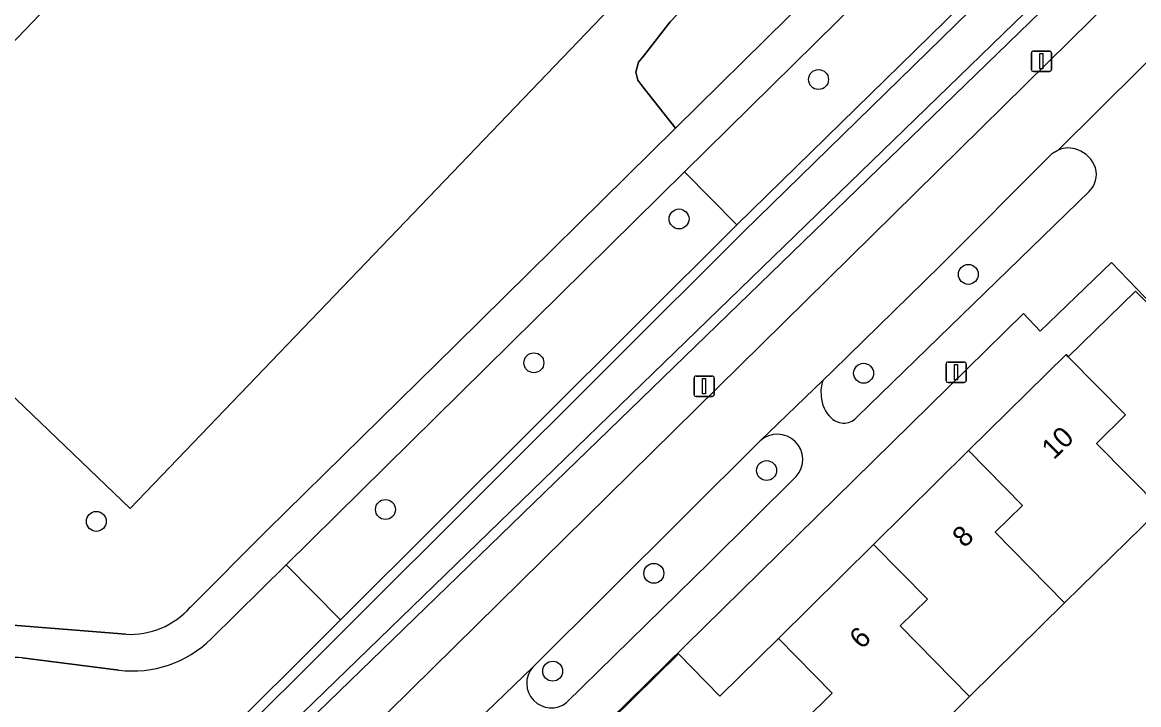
# Model space of a CAD drawing. Extents: x 158472 to 159562, y 388525 to 389606.
# Drawn here: x 159206.3 to 159261.1, y 389123.8 to 389157.2 of the extents above; entities that cross this region are included whole.
import ezdxf

# ---------------------------------------------------------------- set-up
doc = ezdxf.new("R2010")
doc.units = 0
for name, color, linetype in [('IMGEO_Berm_groen', 7, 'Continuous'), ('IMGEO_Boom', 7, 'Continuous'), ('IMGEO_Erf', 7, 'Continuous'), ('IMGEO_Fietspad_gesloten', 7, 'Continuous'), ('IMGEO_Groenvoorziening', 7, 'Continuous'), ('IMGEO_Lichtmast', 7, 'Continuous'), ('IMGEO_Oever', 7, 'Continuous'), ('IMGEO_Pand', 7, 'Continuous'), ('IMGEO_Pand_nummerreeks', 7, 'Continuous'), ('IMGEO_Voetpad_halfverhard', 7, 'Continuous'), ('IMGEO_Voetpad_open', 7, 'Continuous'), ('IMGEO_Waterloop', 7, 'Continuous')]:
    doc.layers.add(name, color=color, linetype=linetype)

msp = doc.modelspace()

# ---------------------------------------------------------------- linework, layer by layer
at = {"layer": 'IMGEO_Berm_groen'}
for points in [[(159258.385, 389159.846), (159210.687, 389113.621)], [(159209.186, 389113.522), (159211.559, 389111.121), (159212.384, 389111.734), (159260.894, 389159.519)], [(159257.122, 389150.979), (159256.83, 389150.804), (159251.318, 389145.281), (159246.054, 389140.138), (159245.568, 389139.668)], [(159247.27, 389137.892), (159258.644, 389148.949)], [(159242.496, 389136.699), (159231.321, 389125.594)], [(159240.003, 389130.735), (159244.257, 389134.953)], [(159232.985, 389123.859), (159240.003, 389130.735)]]:
    msp.add_lwpolyline(points, dxfattribs=at)
for centre, radius, start, end in [((159257.621, 389149.81), 1.271, 68.9055, 113.1299), ((159257.537, 389149.589), 1.508, 20.0433, 68.9174), ((159257.829, 389149.786), 1.169, 314.223, 15.871), ((159247.063, 389139.122), 1.591, 159.9472, 187.9959), ((159247.009, 389138.951), 1.523, 181.865, 228.0471), ((159246.596, 389138.455), 0.878, 226.4674, 320.1552), ((159243.338, 389135.787), 1.241, 317.7488, 132.7413), ((159232.233, 389124.803), 1.207, 139.09, 308.5167)]:
    msp.add_arc(centre, radius, start, end, dxfattribs=at)
at = {"layer": 'IMGEO_Boom'}
for centre in [(159245.355, 389154.441), (159238.507, 389147.597), (159252.712, 389144.876), (159231.38, 389140.536), (159247.568, 389140.023), (159242.805, 389135.248), (159224.09, 389133.334), (159209.894, 389132.751), (159237.269, 389130.201), (159232.302, 389125.399)]:
    msp.add_circle(centre, 0.489, dxfattribs=at)
at = {"layer": 'IMGEO_Erf'}
for points in [[(159252.726, 389136.223), (159257.507, 389140.942), (159257.619, 389140.828), (159260.923, 389144.059), (159263.521, 389141.426), (159263.628, 389141.531), (159266.309, 389138.814), (159268.453, 389140.93), (159268.315, 389141.071), (159263.961, 389145.532), (159261.788, 389143.327), (159259.733, 389145.452), (159256.244, 389142.093), (159255.422, 389142.951), (159235.109, 389123.017), (159235.154, 389122.97), (159238.472, 389126.243), (159240.515, 389124.172), (159243.382, 389127.002), (159248.054, 389131.613)], [(159266.947, 389124.414), (159271.341, 389119.919), (159275.792, 389124.315), (159280.23, 389128.797), (159273.586, 389135.729), (159271.299, 389133.472), (159269.507, 389135.289), (159265.949, 389131.777), (159264.719, 389130.564), (159262.049, 389133.27), (159257.429, 389128.752), (159252.766, 389124.151), (159248.079, 389119.525), (159243.252, 389114.762), (159250.061, 389107.765), (159252.573, 389110.254), (159255.086, 389112.743), (159257.598, 389115.232), (159262.011, 389110.777), (159265.954, 389114.652), (159261.56, 389119.146), (159264.253, 389121.779)]]:
    msp.add_lwpolyline(points, close=True, dxfattribs=at)
at = {"layer": 'IMGEO_Fietspad_gesloten'}
for points in [[(159296.553, 389194.125), (159263.397, 389161.998), (159261.691, 389160.304), (159260.894, 389159.519), (159212.384, 389111.734), (159211.559, 389111.121), (159209.501, 389109.592), (159204.58, 389106.549), (159202.684, 389105.377), (159201.838, 389104.854)], [(159213.047, 389107.942), (159214.602, 389109.456), (159222.249, 389116.904), (159228.103, 389122.482), (159231.321, 389125.594), (159242.496, 389136.699), (159245.568, 389139.668), (159246.054, 389140.138), (159251.318, 389145.281), (159256.83, 389150.804), (159257.122, 389150.979), (159267.264, 389161.054), (159269.896, 389163.627), (159270.376, 389164.046), (159277.267, 389170.813), (159281.477, 389174.978), (159287.39, 389180.723), (159290.018, 389183.273)]]:
    msp.add_lwpolyline(points, dxfattribs=at)
at = {"layer": 'IMGEO_Groenvoorziening'}
for points in [[(159254.872, 389168.36), (159253.372, 389171.378), (159250.572, 389181.646), (159248.595, 389180.019), (159247.335, 389178.987), (159246.433, 389177.833), (159245.792, 389176.517), (159245.438, 389175.096), (159245.374, 389174.366), (159244.025, 389164.6), (159243.631, 389163.68), (159243.037, 389162.588), (159242.331, 389161.565), (159241.523, 389160.621), (159240.62, 389159.767), (159239.535, 389158.814), (159238.067, 389157.275), (159236.767, 389155.592), (159236.508, 389155.29), (159236.387, 389154.799), (159236.479, 389154.404), (159236.724, 389154.08), (159238.33, 389152.054)], [(159211.557, 389133.376), (159239.34, 389162.364), (159224.901, 389176.203), (159197.118, 389147.215)], [(159239.34, 389162.364), (159211.557, 389133.376), (159197.118, 389147.215), (159224.901, 389176.203)], [(159256.679, 389162.309), (159257.22, 389162.703), (159258.302, 389163.501), (159256.059, 389166.948), (159255.931, 389167.145), (159253.808, 389165.072), (159248.416, 389159.412), (159238.774, 389149.905), (159241.336, 389147.308)], [(159221.881, 389127.923), (159241.336, 389147.308), (159238.774, 389149.905), (159219.22, 389130.619)]]:
    msp.add_lwpolyline(points, close=True, dxfattribs=at)
for points in [[(159214.503, 389128.532), (159218.286, 389132.325), (159227.54, 389141.418), (159238.33, 389152.054), (159236.724, 389154.08), (159236.479, 389154.404), (159236.387, 389154.799), (159236.508, 389155.29), (159236.767, 389155.592), (159238.067, 389157.275)], [(159221.881, 389127.923), (159219.22, 389130.619), (159215.541, 389126.991)], [(159190.907, 389129.519), (159205.197, 389127.713), (159211.339, 389127.207)], [(159209.057, 389115.117), (159221.881, 389127.923)], [(159210.993, 389125.453), (159206.262, 389126.056)]]:
    msp.add_lwpolyline(points, dxfattribs=at)
for centre, radius, start, end in [((159211.547, 389131.151), 3.949, 266.9834, 318.4619), ((159211.687, 389130.895), 5.486, 262.7345, 314.6335), ((159206.014, 389124.117), 1.955, 82.7258, 169.4952)]:
    msp.add_arc(centre, radius, start, end, dxfattribs=at)
at = {"layer": 'IMGEO_Lichtmast'}
for p, q in [((159255.804, 389154.937), (159255.804, 389155.737)), ((159255.804, 389155.737), (159255.804, 389154.937)), ((159255.904, 389155.837), (159256.694, 389155.837)), ((159256.694, 389155.837), (159255.904, 389155.837)), ((159256.794, 389155.737), (159256.794, 389154.937)), ((159256.794, 389154.937), (159256.794, 389155.737)), ((159256.694, 389154.837), (159255.904, 389154.837)), ((159255.904, 389154.837), (159256.694, 389154.837)), ((159251.716, 389140.572), (159252.506, 389140.572)), ((159252.506, 389140.572), (159251.716, 389140.572)), ((159251.616, 389139.672), (159251.616, 389140.472)), ((159251.616, 389140.472), (159251.616, 389139.672)), ((159252.606, 389140.472), (159252.606, 389139.672)), ((159252.606, 389139.672), (159252.606, 389140.472)), ((159239.243, 389138.985), (159239.243, 389139.785)), ((159239.243, 389139.785), (159239.243, 389138.985)), ((159239.343, 389139.885), (159240.133, 389139.885)), ((159240.133, 389139.885), (159239.343, 389139.885)), ((159240.233, 389139.785), (159240.233, 389138.985)), ((159240.233, 389138.985), (159240.233, 389139.785)), ((159252.506, 389139.572), (159251.716, 389139.572)), ((159251.716, 389139.572), (159252.506, 389139.572)), ((159240.133, 389138.885), (159239.343, 389138.885)), ((159239.343, 389138.885), (159240.133, 389138.885))]:
    msp.add_line(p, q, dxfattribs=at)
for points in [[(159256.224, 389155.712), (159256.374, 389155.712), (159256.374, 389154.962), (159256.224, 389154.962), (159256.224, 389155.712)], [(159252.036, 389140.447), (159252.186, 389140.447), (159252.186, 389139.697), (159252.036, 389139.697), (159252.036, 389140.447)], [(159239.663, 389139.76), (159239.813, 389139.76), (159239.813, 389139.01), (159239.663, 389139.01), (159239.663, 389139.76)]]:
    msp.add_lwpolyline(points, dxfattribs=at)
for centre, start, end in [((159255.904, 389155.737), 90, 180), ((159255.904, 389155.737), 90, 180), ((159256.694, 389155.737), 0, 90), ((159256.694, 389155.737), 360, 90), ((159255.904, 389154.937), 180, 270), ((159255.904, 389154.937), 180, 270), ((159256.694, 389154.937), 270, 0), ((159256.694, 389154.937), 270, 0), ((159251.716, 389140.472), 90, 180), ((159251.716, 389140.472), 90, 180), ((159252.506, 389140.472), 0, 90), ((159252.506, 389140.472), 360, 90), ((159239.343, 389139.785), 90, 180), ((159239.343, 389139.785), 90, 180), ((159240.133, 389139.785), 0, 90), ((159240.133, 389139.785), 360, 90), ((159251.716, 389139.672), 180, 270), ((159251.716, 389139.672), 180, 270), ((159252.506, 389139.672), 270, 0), ((159252.506, 389139.672), 270, 0), ((159239.343, 389138.985), 180, 270), ((159239.343, 389138.985), 180, 270), ((159240.133, 389138.985), 270, 0), ((159240.133, 389138.985), 270, 0)]:
    msp.add_arc(centre, 0.1, start, end, dxfattribs=at)
at = {"layer": 'IMGEO_Oever'}
for points in [[(159257.867, 389162.874), (159257.22, 389162.703), (159256.679, 389162.309), (159241.336, 389147.308), (159221.881, 389127.923), (159209.057, 389115.117)], [(159209.421, 389114.8), (159222.221, 389127.582), (159241.674, 389146.965), (159256.991, 389161.94)], [(159258.174, 389160.325), (159210.358, 389113.973)], [(159210.687, 389113.621), (159258.385, 389159.846)]]:
    msp.add_lwpolyline(points, dxfattribs=at)
at = {"layer": 'IMGEO_Pand'}
for points in [[(159257.619, 389140.828), (159260.422, 389137.986), (159258.997, 389136.579), (159262.158, 389133.377), (159262.049, 389133.27), (159264.719, 389130.564), (159265.949, 389131.777), (159269.507, 389135.289), (159271.299, 389133.472), (159273.586, 389135.729), (159268.453, 389140.93), (159266.309, 389138.814), (159263.628, 389141.531), (159263.521, 389141.426), (159260.923, 389144.059)], [(159252.726, 389136.223), (159255.376, 389133.534), (159254.034, 389132.221), (159257.429, 389128.752), (159262.049, 389133.27), (159262.158, 389133.377), (159258.997, 389136.579), (159260.422, 389137.986), (159257.619, 389140.828), (159257.507, 389140.942)], [(159248.054, 389131.613), (159250.701, 389128.926), (159249.369, 389127.622), (159252.766, 389124.151), (159257.429, 389128.752), (159254.034, 389132.221), (159255.376, 389133.534), (159252.726, 389136.223)], [(159248.054, 389131.613), (159243.382, 389127.002), (159246.026, 389124.318), (159244.679, 389123), (159248.079, 389119.525), (159252.766, 389124.151), (159249.369, 389127.622), (159250.701, 389128.926)], [(159248.079, 389119.525), (159244.679, 389123), (159246.026, 389124.318), (159243.382, 389127.002), (159240.515, 389124.172), (159238.472, 389126.243), (159235.154, 389122.97), (159239.841, 389118.219), (159243.252, 389114.762)]]:
    msp.add_lwpolyline(points, close=True, dxfattribs=at)
at = {"layer": 'IMGEO_Voetpad_halfverhard'}
for points in [[(159215.541, 389126.991), (159219.22, 389130.619), (159238.774, 389149.905), (159248.416, 389159.412), (159253.808, 389165.072), (159255.931, 389167.145), (159254.872, 389168.36), (159238.33, 389152.054), (159227.54, 389141.418), (159218.286, 389132.325), (159214.503, 389128.532)], [(159211.339, 389127.207), (159205.197, 389127.713), (159190.907, 389129.519)], [(159206.262, 389126.056), (159210.993, 389125.453)]]:
    msp.add_lwpolyline(points, dxfattribs=at)
for centre, radius, start, end in [((159211.547, 389131.151), 3.949, 266.9834, 318.4619), ((159211.687, 389130.895), 5.486, 262.7345, 314.6335), ((159206.014, 389124.117), 1.955, 82.7258, 169.4952)]:
    msp.add_arc(centre, radius, start, end, dxfattribs=at)
at = {"layer": 'IMGEO_Voetpad_open'}
for points in [[(159267.264, 389161.054), (159257.122, 389150.979)], [(159258.644, 389148.949), (159247.27, 389137.892)], [(159220.495, 389108.715), (159225.667, 389113.75), (159234.003, 389121.931), (159234.017, 389121.945), (159235.109, 389123.017), (159255.422, 389142.951), (159256.244, 389142.093), (159259.733, 389145.452), (159261.788, 389143.327), (159263.961, 389145.532), (159265.265, 389146.793), (159264.271, 389147.821)], [(159245.568, 389139.668), (159242.496, 389136.699)], [(159244.257, 389134.953), (159240.003, 389130.735), (159232.985, 389123.859)], [(159231.321, 389125.594), (159228.103, 389122.482)]]:
    msp.add_lwpolyline(points, dxfattribs=at)
for centre, radius, start, end in [((159257.621, 389149.81), 1.271, 68.9055, 113.1299), ((159257.537, 389149.589), 1.508, 20.0433, 68.9174), ((159257.829, 389149.786), 1.169, 314.223, 15.871), ((159247.063, 389139.122), 1.591, 159.9472, 187.9959), ((159247.009, 389138.951), 1.523, 181.865, 228.0471), ((159246.596, 389138.455), 0.878, 226.4674, 320.1552), ((159243.338, 389135.787), 1.241, 317.7488, 132.7413), ((159232.233, 389124.803), 1.207, 139.09, 308.5167)]:
    msp.add_arc(centre, radius, start, end, dxfattribs=at)
at = {"layer": 'IMGEO_Waterloop'}
for points in [[(159256.991, 389161.94), (159241.674, 389146.965), (159222.221, 389127.582), (159209.421, 389114.8)], [(159210.358, 389113.973), (159258.174, 389160.325)]]:
    msp.add_lwpolyline(points, dxfattribs=at)

# ---------------------------------------------------------------- texts
at = {"layer": 'IMGEO_Pand_nummerreeks'}
for s, p in [('10', (159256.907, 389135.741)), ('8', (159252.522, 389131.413)), ('6', (159247.472, 389126.434))]:
    msp.add_text(s, height=1, rotation=44.6232, dxfattribs=at).set_placement(p)

doc.saveas('drawing.dxf')
